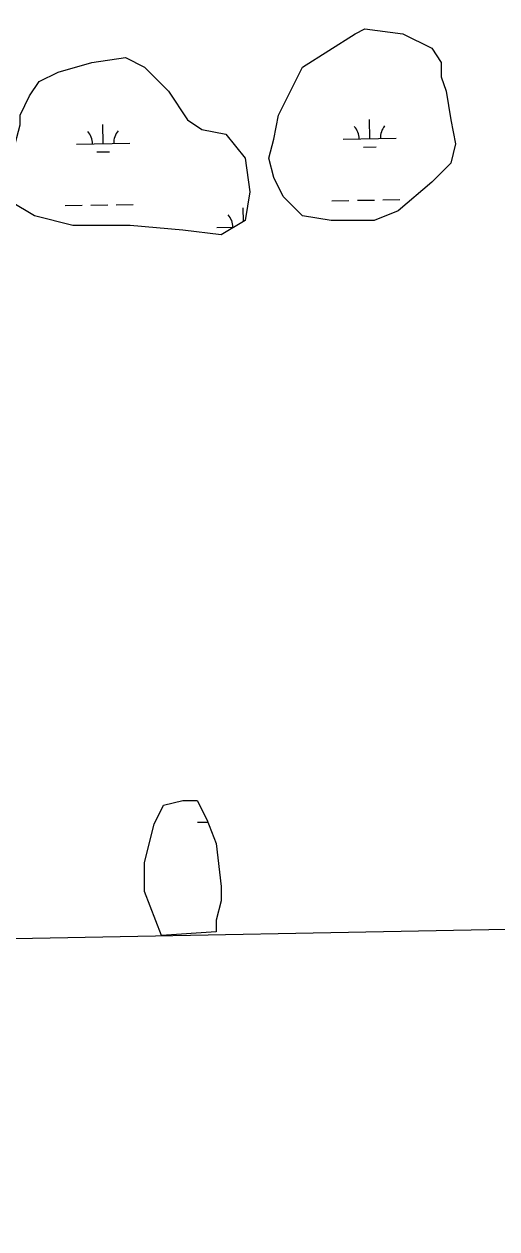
# Model space of a CAD drawing. Extents: x 3957609 to 3995875, y 234277 to 260273.
# Drawn here: x 3990534 to 3991424, y 239698 to 241965 of the extents above; entities that cross this region are included whole.
import ezdxf

# ---------------------------------------------------------------- set-up
doc = ezdxf.new("R2010")
doc.units = 0
for name, color, linetype in [('V-GRID-FRAM', 7, 'Continuous'), ('V-RIVR-EDGE', 7, 'Continuous'), ('V-WETL-SWMP', 7, 'Continuous')]:
    doc.layers.add(name, color=color, linetype=linetype)

msp = doc.modelspace()

# ---------------------------------------------------------------- linework, layer by layer
at = {"layer": 'V-GRID-FRAM'}
for points in [[(3961534.646, 257877.621), (3993438.57, 258485.581), (3993792.928, 240306.336), (3961873.139, 239698.074), (3961534.646, 257877.621)], [(3993792.928, 240306.336), (3961873.139, 239698.074)]]:
    msp.add_lwpolyline(points, dxfattribs=at)
at = {"layer": 'V-RIVR-EDGE'}
for points in [[(3991012.833, 241793.823), (3991057.883, 241883.986), (3991156.995, 241947.1), (3991175.016, 241956.116), (3991247.097, 241947.1), (3991301.158, 241920.051), (3991319.178, 241893.002), (3991319.178, 241865.953), (3991328.189, 241838.905), (3991337.199, 241784.807), (3991346.209, 241739.726), (3991337.199, 241703.66), (3991301.158, 241667.595), (3991238.087, 241613.498), (3991193.036, 241595.465), (3991111.944, 241595.465), (3991057.883, 241604.481), (3991021.843, 241640.547), (3991003.822, 241676.612), (3990994.812, 241712.677), (3991003.822, 241748.742)], [(3990805.599, 241838.905), (3990841.639, 241784.807), (3990868.67, 241766.774), (3990913.721, 241757.758), (3990949.761, 241712.677), (3990958.772, 241649.563), (3990949.761, 241595.465), (3990904.711, 241568.416), (3990832.629, 241577.433), (3990733.517, 241586.449), (3990625.395, 241586.449), (3990553.314, 241604.481), (3990508.263, 241631.53), (3990490.243, 241667.595), (3990499.253, 241703.66), (3990517.273, 241739.726), (3990526.283, 241775.791), (3990526.283, 241793.823), (3990544.304, 241829.888), (3990562.324, 241856.937), (3990598.365, 241874.97), (3990661.436, 241893.002), (3990724.507, 241902.019), (3990760.548, 241883.986)]]:
    msp.add_lwpolyline(points, close=True, dxfattribs=at)
msp.add_lwpolyline([(3990792.342, 240250.466), (3990760.548, 240333.186), (3990760.548, 240387.284), (3990778.568, 240459.414), (3990796.588, 240495.479), (3990832.629, 240504.495), (3990859.66, 240504.495), (3990877.68, 240468.43), (3990895.7, 240423.349), (3990904.711, 240342.202), (3990904.711, 240315.154), (3990895.7, 240279.088), (3990895.7, 240257.094)], dxfattribs=at)
at = {"layer": 'V-WETL-SWMP'}
for p, q in [((3991184.481, 241749.407), (3991183.826, 241785.401)), ((3990682.656, 241740.282), (3990682.001, 241776.276)), ((3990632.664, 241739.373), (3990732.647, 241741.191)), ((3991134.489, 241748.498), (3991234.472, 241750.316)), ((3990670.938, 241724.636), (3990694.934, 241725.072)), ((3991172.763, 241733.76), (3991196.759, 241734.197)), ((3990611.358, 241623.535), (3990643.353, 241624.117)), ((3990659.35, 241624.407), (3990691.345, 241624.989)), ((3990707.342, 241625.28), (3990739.337, 241625.862)), ((3991113.183, 241632.659), (3991145.178, 241633.241)), ((3991161.175, 241633.532), (3991193.17, 241634.114)), ((3991209.168, 241634.405), (3991241.162, 241634.987)), ((3990946.8, 241593.687), (3990946.337, 241619.194)), ((3990896.999, 241582.291), (3990928.782, 241582.869)), ((3990860.492, 240463.346), (3990879.573, 240463.693))]:
    msp.add_line(p, q, dxfattribs=at)
for points in [[(3991012.833, 241793.823), (3991057.883, 241883.986), (3991156.995, 241947.1), (3991175.016, 241956.116), (3991247.097, 241947.1), (3991301.158, 241920.051), (3991319.178, 241893.002), (3991319.178, 241865.953), (3991328.189, 241838.905), (3991337.199, 241784.807), (3991346.209, 241739.726), (3991337.199, 241703.66), (3991301.158, 241667.595), (3991238.087, 241613.498), (3991193.036, 241595.465), (3991111.944, 241595.465), (3991057.883, 241604.481), (3991021.843, 241640.547), (3991003.822, 241676.612), (3990994.812, 241712.677), (3991003.822, 241748.742)], [(3990805.599, 241838.905), (3990841.639, 241784.807), (3990868.67, 241766.774), (3990913.721, 241757.758), (3990949.761, 241712.677), (3990958.772, 241649.563), (3990949.761, 241595.465), (3990904.711, 241568.416), (3990832.629, 241577.433), (3990733.517, 241586.449), (3990625.395, 241586.449), (3990553.314, 241604.481), (3990508.263, 241631.53), (3990490.243, 241667.595), (3990499.253, 241703.66), (3990517.273, 241739.726), (3990526.283, 241775.791), (3990526.283, 241793.823), (3990544.304, 241829.888), (3990562.324, 241856.937), (3990598.365, 241874.97), (3990661.436, 241893.002), (3990724.507, 241902.019), (3990760.548, 241883.986)], [(3990792.342, 240250.466), (3990760.548, 240333.186), (3990760.548, 240387.284), (3990778.568, 240459.414), (3990796.588, 240495.479), (3990832.629, 240504.495), (3990859.66, 240504.495), (3990877.68, 240468.43), (3990895.7, 240423.349), (3990904.711, 240342.202), (3990904.711, 240315.154), (3990895.7, 240279.088), (3990895.7, 240257.094)]]:
    msp.add_lwpolyline(points, close=True, dxfattribs=at)
for centre, start, end in [((3990627.413, 241739.753), 0.269879, 41.813537), ((3990737.881, 241741.761), 140.269876, 181.813534), ((3991129.238, 241748.877), 0.269879, 41.813537), ((3991239.706, 241750.886), 140.269876, 181.813534), ((3990891.749, 241582.67), 0.269879, 41.813537)]:
    msp.add_arc(centre, 35.246, start, end, dxfattribs=at)

doc.saveas('drawing.dxf')
